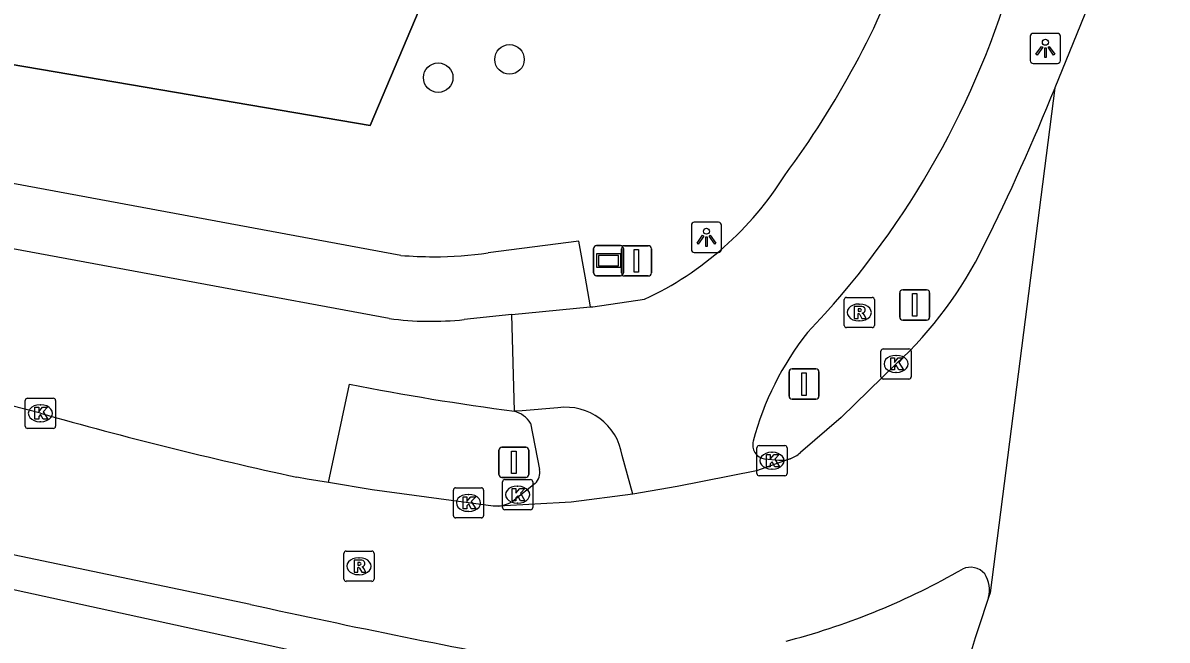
# Model space of a CAD drawing. Extents: x 155018 to 156648, y 383980 to 385733.
# Drawn here: x 155851.64 to 155889.52, y 385119.35 to 385139.79 of the extents above; entities that cross this region are included whole.
import ezdxf

# ---------------------------------------------------------------- set-up
doc = ezdxf.new("R2010")
doc.units = 0
for name, color, linetype in [('IMGEO_Afsluitpaal', 7, 'Continuous'), ('IMGEO_Berm_groen', 7, 'Continuous'), ('IMGEO_Boom', 7, 'Continuous'), ('IMGEO_Fietspad_gesloten', 7, 'Continuous'), ('IMGEO_Fietspad_open', 7, 'Continuous'), ('IMGEO_Groenvoorziening', 7, 'Continuous'), ('IMGEO_Hek', 7, 'Continuous'), ('IMGEO_Kolk', 7, 'Continuous'), ('IMGEO_Lichtpunt', 7, 'Continuous'), ('IMGEO_Rijbaan_lokaal_gesloten', 7, 'Continuous'), ('IMGEO_Rijbaan_regionaal_gesloten', 7, 'Continuous'), ('IMGEO_Rioolput', 7, 'Continuous'), ('IMGEO_Verklikker', 7, 'Continuous'), ('IMGEO_Voetpad_open', 7, 'Continuous')]:
    doc.layers.add(name, color=color, linetype=linetype)

msp = doc.modelspace()

# ---------------------------------------------------------------- linework, layer by layer
at = {"layer": 'IMGEO_Afsluitpaal'}
for p, q in [((155871.452, 385131.512), (155871.452, 385132.312)), ((155871.452, 385132.312), (155871.452, 385131.512)), ((155871.552, 385132.412), (155872.342, 385132.412)), ((155872.342, 385132.412), (155871.552, 385132.412)), ((155872.442, 385132.312), (155872.442, 385131.512)), ((155872.442, 385131.512), (155872.442, 385132.312)), ((155872.342, 385131.412), (155871.552, 385131.412)), ((155871.552, 385131.412), (155872.342, 385131.412)), ((155880.665, 385130.052), (155880.665, 385130.852)), ((155880.665, 385130.852), (155880.665, 385130.052)), ((155880.765, 385130.952), (155881.555, 385130.952)), ((155881.555, 385130.952), (155880.765, 385130.952)), ((155881.655, 385130.852), (155881.655, 385130.052)), ((155881.655, 385130.052), (155881.655, 385130.852)), ((155881.555, 385129.952), (155880.765, 385129.952)), ((155880.765, 385129.952), (155881.555, 385129.952)), ((155877, 385127.432), (155877, 385128.232)), ((155877, 385128.232), (155877, 385127.432)), ((155877.1, 385128.332), (155877.89, 385128.332)), ((155877.89, 385128.332), (155877.1, 385128.332)), ((155877.99, 385128.232), (155877.99, 385127.432)), ((155877.99, 385127.432), (155877.99, 385128.232)), ((155877.89, 385127.332), (155877.1, 385127.332)), ((155877.1, 385127.332), (155877.89, 385127.332)), ((155867.397, 385124.84), (155867.397, 385125.64)), ((155867.397, 385125.64), (155867.397, 385124.84)), ((155867.497, 385125.74), (155868.287, 385125.74)), ((155868.287, 385125.74), (155867.497, 385125.74)), ((155868.387, 385125.64), (155868.387, 385124.84)), ((155868.387, 385124.84), (155868.387, 385125.64)), ((155868.287, 385124.74), (155867.497, 385124.74)), ((155867.497, 385124.74), (155868.287, 385124.74))]:
    msp.add_line(p, q, dxfattribs=at)
for points in [[(155871.872, 385132.287), (155872.022, 385132.287), (155872.022, 385131.537), (155871.872, 385131.537), (155871.872, 385132.287)], [(155881.085, 385130.827), (155881.235, 385130.827), (155881.235, 385130.077), (155881.085, 385130.077), (155881.085, 385130.827)], [(155877.42, 385128.207), (155877.57, 385128.207), (155877.57, 385127.457), (155877.42, 385127.457), (155877.42, 385128.207)], [(155867.817, 385125.615), (155867.967, 385125.615), (155867.967, 385124.865), (155867.817, 385124.865), (155867.817, 385125.615)]]:
    msp.add_lwpolyline(points, dxfattribs=at)
for centre, start, end in [((155871.552, 385132.312), 90, 180), ((155871.552, 385132.312), 90, 180), ((155872.342, 385132.312), 0, 90), ((155872.342, 385132.312), 360, 90), ((155871.552, 385131.512), 180, 270), ((155871.552, 385131.512), 180, 270), ((155872.342, 385131.512), 270, 0), ((155872.342, 385131.512), 270, 0), ((155880.765, 385130.852), 90, 180), ((155880.765, 385130.852), 90, 180), ((155881.555, 385130.852), 0, 90), ((155881.555, 385130.852), 360, 90), ((155880.765, 385130.052), 180, 270), ((155880.765, 385130.052), 180, 270), ((155881.555, 385130.052), 270, 0), ((155881.555, 385130.052), 270, 0), ((155877.1, 385128.232), 90, 180), ((155877.1, 385128.232), 90, 180), ((155877.89, 385128.232), 0, 90), ((155877.89, 385128.232), 360, 90), ((155877.1, 385127.432), 180, 270), ((155877.1, 385127.432), 180, 270), ((155877.89, 385127.432), 270, 0), ((155877.89, 385127.432), 270, 0), ((155867.497, 385125.64), 90, 180), ((155867.497, 385125.64), 90, 180), ((155868.287, 385125.64), 0, 90), ((155868.287, 385125.64), 360, 90), ((155867.497, 385124.84), 180, 270), ((155867.497, 385124.84), 180, 270), ((155868.287, 385124.84), 270, 0), ((155868.287, 385124.84), 270, 0)]:
    msp.add_arc(centre, 0.1, start, end, dxfattribs=at)
at = {"layer": 'IMGEO_Berm_groen'}
msp.add_lwpolyline([(155829.589, 385125.086), (155840.154, 385123.471), (155863.563, 385118.363), (155869.924, 385117.358)], dxfattribs=at)
at = {"layer": 'IMGEO_Boom'}
for centre in [(155867.747, 385138.581), (155865.387, 385137.978)]:
    msp.add_circle(centre, 0.489, dxfattribs=at)
at = {"layer": 'IMGEO_Fietspad_gesloten'}
for points in [[(155867.829, 385130.138), (155870.412, 385130.385), (155870.43, 385130.387)], [(155870.43, 385130.387), (155870.51, 385130.394), (155872.22, 385130.64)], [(155867.909, 385126.931), (155867.829, 385130.138)], [(155869.351, 385127.045), (155868.167, 385126.941), (155867.909, 385126.931)], [(155871.827, 385124.19), (155871.476, 385125.47)], [(155876.189, 385125.355), (155876.668, 385125.312)], [(155876.996, 385125.347), (155877.015, 385125.353), (155877.035, 385125.359)]]:
    msp.add_lwpolyline(points, dxfattribs=at)
for centre, radius, start, end in [((155852.791, 385152.611), 29.973, 323.4503, 340.0121), ((155856.826, 385149.364), 28.727, 316.3505, 343.3403), ((155867.613, 385140.519), 10.9, 295.0026, 328.1205), ((155885.294, 385123.449), 9.801, 141.6094, 165.2733), ((155869.612, 385125.176), 1.887, 8.9539, 97.9561), ((155876.268, 385125.818), 0.469, 164.8717, 260.3112), ((155876.735, 385126.236), 0.926, 265.8306, 286.3511)]:
    msp.add_arc(centre, radius, start, end, dxfattribs=at)
at = {"layer": 'IMGEO_Fietspad_open'}
for points in [[(155863.767, 385130.004), (155833.358, 385135.627), (155809.964, 385141.492)], [(155867.829, 385130.138), (155866.247, 385129.967)], [(155861.755, 385124.567), (155862.453, 385127.826)]]:
    msp.add_lwpolyline(points, dxfattribs=at)
for centre, radius, start, end in [((155865.158, 385140.131), 10.222, 262.1769, 276.1136), ((155879.921, 385217.234), 91.099, 258.94524, 262.42315)]:
    msp.add_arc(centre, radius, start, end, dxfattribs=at)
at = {"layer": 'IMGEO_Groenvoorziening'}
msp.add_lwpolyline([(155791.16, 385152.336), (155792.293, 385151.982), (155816.939, 385144.277), (155863.133, 385136.393), (155877.462, 385170.227), (155880.548, 385177.037), (155883.744, 385183.797), (155887.047, 385190.504), (155890.458, 385197.158), (155893.975, 385203.756), (155895.262, 385206.109), (155915.209, 385240.911), (155921.023, 385249.98), (155925.883, 385257.561), (155937.027, 385273.762)], dxfattribs=at)
at = {"layer": 'IMGEO_Hek'}
for points in [[(155877.462, 385170.227), (155863.133, 385136.393)], [(155863.133, 385136.393), (155816.939, 385144.277), (155792.293, 385151.982)]]:
    msp.add_lwpolyline(points, dxfattribs=at)
at = {"layer": 'IMGEO_Kolk'}
for p, q in [((155880.044, 385128.072), (155880.044, 385128.924)), ((155880.119, 385128.998), (155880.971, 385128.998)), ((155881.045, 385128.924), (155881.045, 385128.072)), ((155880.532, 385128.778), (155880.557, 385128.778)), ((155880.555, 385128.218), (155880.53, 385128.218)), ((155880.971, 385127.998), (155880.119, 385127.998)), ((155851.793, 385127.364), (155852.645, 385127.364)), ((155851.718, 385126.438), (155851.718, 385127.29)), ((155852.206, 385127.144), (155852.231, 385127.144)), ((155852.719, 385127.29), (155852.719, 385126.438)), ((155852.645, 385126.364), (155851.793, 385126.364)), ((155852.229, 385126.584), (155852.204, 385126.584)), ((155875.935, 385124.868), (155875.935, 385125.72)), ((155876.01, 385125.794), (155876.862, 385125.794)), ((155876.423, 385125.574), (155876.448, 385125.574)), ((155876.936, 385125.72), (155876.936, 385124.868)), ((155876.862, 385124.794), (155876.01, 385124.794)), ((155876.446, 385125.014), (155876.421, 385125.014)), ((155865.889, 385123.471), (155865.889, 385124.323)), ((155865.964, 385124.397), (155866.816, 385124.397)), ((155866.89, 385124.323), (155866.89, 385123.471)), ((155867.514, 385123.743), (155867.514, 385124.595)), ((155867.589, 385124.669), (155868.441, 385124.669)), ((155868.002, 385124.449), (155868.027, 385124.449)), ((155868.515, 385124.595), (155868.515, 385123.743)), ((155866.377, 385124.177), (155866.402, 385124.177)), ((155866.4, 385123.617), (155866.375, 385123.617)), ((155868.441, 385123.669), (155867.589, 385123.669)), ((155868.025, 385123.889), (155868, 385123.889)), ((155866.816, 385123.397), (155865.964, 385123.397))]:
    msp.add_line(p, q, dxfattribs=at)
for points in [[(155880.044, 385128.072), (155880.044, 385128.924)], [(155880.119, 385128.998), (155880.971, 385128.998)], [(155881.045, 385128.924), (155881.045, 385128.072)], [(155880.365, 385128.698), (155880.488, 385128.698), (155880.488, 385128.547), (155880.618, 385128.698), (155880.782, 385128.698), (155880.636, 385128.547), (155880.789, 385128.298), (155880.637, 385128.298), (155880.552, 385128.462), (155880.488, 385128.395), (155880.488, 385128.298), (155880.365, 385128.298), (155880.365, 385128.698)], [(155880.971, 385127.998), (155880.119, 385127.998)], [(155851.793, 385127.364), (155852.645, 385127.364)], [(155851.718, 385126.438), (155851.718, 385127.29)], [(155852.039, 385127.064), (155852.162, 385127.064), (155852.162, 385126.913), (155852.292, 385127.064), (155852.456, 385127.064), (155852.31, 385126.913), (155852.463, 385126.664), (155852.311, 385126.664), (155852.226, 385126.828), (155852.162, 385126.761), (155852.162, 385126.664), (155852.039, 385126.664), (155852.039, 385127.064)], [(155852.719, 385127.29), (155852.719, 385126.438)], [(155852.645, 385126.364), (155851.793, 385126.364)], [(155875.935, 385124.868), (155875.935, 385125.72)], [(155876.01, 385125.794), (155876.862, 385125.794)], [(155876.256, 385125.494), (155876.379, 385125.494), (155876.379, 385125.343), (155876.509, 385125.494), (155876.673, 385125.494), (155876.527, 385125.343), (155876.68, 385125.094), (155876.528, 385125.094), (155876.443, 385125.258), (155876.379, 385125.191), (155876.379, 385125.094), (155876.256, 385125.094), (155876.256, 385125.494)], [(155876.936, 385125.72), (155876.936, 385124.868)], [(155876.862, 385124.794), (155876.01, 385124.794)], [(155865.889, 385123.471), (155865.889, 385124.323)], [(155865.964, 385124.397), (155866.816, 385124.397)], [(155866.89, 385124.323), (155866.89, 385123.471)], [(155867.514, 385123.743), (155867.514, 385124.595)], [(155867.589, 385124.669), (155868.441, 385124.669)], [(155867.835, 385124.369), (155867.958, 385124.369), (155867.958, 385124.218), (155868.088, 385124.369), (155868.252, 385124.369), (155868.106, 385124.218), (155868.259, 385123.969), (155868.107, 385123.969), (155868.022, 385124.133), (155867.958, 385124.066), (155867.958, 385123.969), (155867.835, 385123.969), (155867.835, 385124.369)], [(155868.515, 385124.595), (155868.515, 385123.743)], [(155866.21, 385124.097), (155866.333, 385124.097), (155866.333, 385123.946), (155866.463, 385124.097), (155866.627, 385124.097), (155866.481, 385123.946), (155866.634, 385123.697), (155866.482, 385123.697), (155866.397, 385123.861), (155866.333, 385123.794), (155866.333, 385123.697), (155866.21, 385123.697), (155866.21, 385124.097)], [(155868.441, 385123.669), (155867.589, 385123.669)], [(155866.816, 385123.397), (155865.964, 385123.397)]]:
    msp.add_lwpolyline(points, dxfattribs=at)
for centre, start, end in [((155880.121, 385128.922), 91.552, 178.448), ((155880.121, 385128.922), 91.552, 178.448), ((155880.969, 385128.922), 1.552, 88.448), ((155880.969, 385128.922), 1.552, 88.448), ((155880.121, 385128.074), 181.552, 268.448), ((155880.121, 385128.074), 181.552, 268.448), ((155880.969, 385128.074), 271.552, 358.448), ((155880.969, 385128.074), 271.552, 358.448), ((155851.795, 385127.288), 91.552, 178.448), ((155851.795, 385127.288), 91.552, 178.448), ((155852.643, 385127.288), 1.552, 88.448), ((155852.643, 385127.288), 1.552, 88.448), ((155851.795, 385126.44), 181.552, 268.448), ((155851.795, 385126.44), 181.552, 268.448), ((155852.643, 385126.44), 271.552, 358.448), ((155852.643, 385126.44), 271.552, 358.448), ((155876.012, 385125.718), 91.552, 178.448), ((155876.012, 385125.718), 91.552, 178.448), ((155876.86, 385125.718), 1.552, 88.448), ((155876.86, 385125.718), 1.552, 88.448), ((155876.012, 385124.87), 181.552, 268.448), ((155876.012, 385124.87), 181.552, 268.448), ((155876.86, 385124.87), 271.552, 358.448), ((155876.86, 385124.87), 271.552, 358.448), ((155865.966, 385124.321), 91.552, 178.448), ((155865.966, 385124.321), 91.552, 178.448), ((155866.814, 385124.321), 1.552, 88.448), ((155866.814, 385124.321), 1.552, 88.448), ((155867.591, 385124.593), 91.552, 178.448), ((155867.591, 385124.593), 91.552, 178.448), ((155868.439, 385124.593), 1.552, 88.448), ((155868.439, 385124.593), 1.552, 88.448), ((155867.591, 385123.745), 181.552, 268.448), ((155867.591, 385123.745), 181.552, 268.448), ((155868.439, 385123.745), 271.552, 358.448), ((155868.439, 385123.745), 271.552, 358.448), ((155865.966, 385123.473), 181.552, 268.448), ((155865.966, 385123.473), 181.552, 268.448), ((155866.814, 385123.473), 271.552, 358.448), ((155866.814, 385123.473), 271.552, 358.448)]:
    msp.add_arc(centre, 0.0765, start, end, dxfattribs=at)
for centre, major_axis, ratio, start_param, end_param in [((155880.531, 385128.498), (-0.387, 0.002), 0.722429, 4.712389, 7.853982), ((155880.556, 385128.498), (-0.39, 0.002), 0.717154, 1.570796, 4.712389), ((155852.205, 385126.864), (-0.387, 0.002), 0.722429, 4.712389, 7.853982), ((155852.23, 385126.864), (-0.39, 0.002), 0.717154, 1.570796, 4.712389), ((155876.422, 385125.294), (-0.387, 0.002), 0.722429, 4.712389, 7.853982), ((155876.447, 385125.294), (-0.39, 0.002), 0.717154, 1.570796, 4.712389), ((155868.001, 385124.169), (-0.387, 0.002), 0.722429, 4.712389, 7.853982), ((155868.026, 385124.169), (-0.39, 0.002), 0.717154, 1.570796, 4.712389), ((155866.376, 385123.897), (-0.387, 0.002), 0.722429, 4.712389, 7.853982), ((155866.401, 385123.897), (-0.39, 0.002), 0.717154, 1.570796, 4.712389)]:
    msp.add_ellipse(centre, major_axis=major_axis, ratio=ratio, start_param=start_param, end_param=end_param, dxfattribs=at)
at = {"layer": 'IMGEO_Lichtpunt'}
for p, q in [((155884.987, 385139.349), (155884.987, 385138.542)), ((155884.987, 385139.349), (155884.987, 385138.542)), ((155885.889, 385139.444), (155885.081, 385139.444)), ((155885.889, 385139.444), (155885.081, 385139.444)), ((155885.983, 385138.542), (155885.983, 385139.349)), ((155885.983, 385138.542), (155885.983, 385139.349)), ((155885.081, 385138.448), (155885.889, 385138.448)), ((155885.081, 385138.448), (155885.889, 385138.448)), ((155873.767, 385133.094), (155873.767, 385132.287)), ((155873.767, 385133.094), (155873.767, 385132.287)), ((155874.669, 385133.189), (155873.861, 385133.189)), ((155874.669, 385133.189), (155873.861, 385133.189)), ((155874.763, 385132.287), (155874.763, 385133.094)), ((155874.763, 385132.287), (155874.763, 385133.094)), ((155873.861, 385132.193), (155874.669, 385132.193)), ((155873.861, 385132.193), (155874.669, 385132.193))]:
    msp.add_line(p, q, dxfattribs=at)
for points in [[(155885.361, 385139.013), (155885.4, 385138.985), (155885.212, 385138.723), (155885.174, 385138.75), (155885.361, 385139.013)], [(155885.463, 385138.965), (155885.51, 385138.965), (155885.51, 385138.643), (155885.463, 385138.643), (155885.463, 385138.965)], [(155885.573, 385138.985), (155885.611, 385139.012), (155885.798, 385138.75), (155885.759, 385138.722), (155885.573, 385138.985)], [(155874.141, 385132.758), (155874.18, 385132.73), (155873.992, 385132.468), (155873.954, 385132.495), (155874.141, 385132.758)], [(155874.243, 385132.71), (155874.29, 385132.71), (155874.29, 385132.388), (155874.243, 385132.388), (155874.243, 385132.71)], [(155874.353, 385132.73), (155874.391, 385132.757), (155874.578, 385132.495), (155874.539, 385132.467), (155874.353, 385132.73)]]:
    msp.add_lwpolyline(points, dxfattribs=at)
for centre in [(155885.486, 385139.147), (155874.266, 385132.892)]:
    msp.add_circle(centre, 0.0994, dxfattribs=at)
for centre, start, end in [((155885.081, 385139.349), 90, 180), ((155885.081, 385139.349), 90, 180), ((155885.889, 385139.349), 0, 90), ((155885.889, 385139.349), 0, 90), ((155885.081, 385138.542), 180, 270), ((155885.081, 385138.542), 180, 270), ((155885.889, 385138.542), 270, 0), ((155885.889, 385138.542), 270, 360), ((155873.861, 385133.094), 90, 180), ((155873.861, 385133.094), 90, 180), ((155874.669, 385133.094), 0, 90), ((155874.669, 385133.094), 0, 90), ((155873.861, 385132.287), 180, 270), ((155873.861, 385132.287), 180, 270), ((155874.669, 385132.287), 270, 0), ((155874.669, 385132.287), 270, 360)]:
    msp.add_arc(centre, 0.0946, start, end, dxfattribs=at)
at = {"layer": 'IMGEO_Rijbaan_lokaal_gesloten'}
for points in [[(155852.219, 385126.863), (155836.273, 385130.938), (155825.175, 385133.762), (155810.554, 385137.4), (155809.901, 385137.565), (155806.993, 385138.243), (155796.05, 385140.814), (155792.568, 385141.638)], [(155880.545, 385128.498), (155878.729, 385126.722), (155877.375, 385125.561)], [(155877.035, 385125.359), (155875.925, 385124.963), (155873.297, 385124.441), (155871.827, 385124.19)], [(155861.755, 385124.567), (155861.053, 385124.685), (155860.704, 385124.749)], [(155867.38, 385123.791), (155867.209, 385123.788), (155866.39, 385123.897), (155863.203, 385124.325), (155861.755, 385124.567)], [(155871.827, 385124.19), (155869.784, 385123.923), (155867.38, 385123.791)], [(155859.172, 385120.536), (155843.508, 385123.815)], [(155876.906, 385119.32), (155877.03, 385119.353)]]:
    msp.add_lwpolyline(points, dxfattribs=at)
for centre, radius, start, end in [((155817.023, 385165.451), 74.19, 333.558, 337.98742), ((155871.686, 385138.107), 13.069, 312.6742, 334.1828), ((155891.317, 385265.704), 144.241, 254.27285, 257.74684), ((155876.728, 385126.263), 0.954, 288.7556, 312.675), ((155870.998, 385142.095), 23.529, 284.8546, 299.937), ((155883.006, 385121.148), 0.618, 39.9735, 115.4777), ((155882.569, 385120.994), 1.065, 347.4513, 31.1405), ((155920.267, 385396.98), 283.115, 257.53781, 259.63884)]:
    msp.add_arc(centre, radius, start, end, dxfattribs=at)
at = {"layer": 'IMGEO_Rijbaan_regionaal_gesloten'}
for points in [[(155915.164, 385201.137), (155914.631, 385200.419), (155914.209, 385199.743), (155913.146, 385197.803), (155902.75, 385177.494), (155901.543, 385174.765), (155890.959, 385150.331), (155885.804, 385137.644)], [(155885.804, 385137.644), (155883.66, 385120.924), (155883.608, 385120.763)]]:
    msp.add_lwpolyline(points, dxfattribs=at)
for centre, radius, start, end in [((156056.324, 385062.585), 174.461, 158.92247, 163.26456), ((156084.207, 385053.649), 211.528, 161.50138, 164.54649)]:
    msp.add_arc(centre, radius, start, end, dxfattribs=at)
at = {"layer": 'IMGEO_Rioolput'}
for p, q in [((155878.824, 385129.776), (155878.824, 385130.628)), ((155878.899, 385130.702), (155879.751, 385130.702)), ((155879.312, 385130.482), (155879.337, 385130.482)), ((155879.825, 385130.628), (155879.825, 385129.776)), ((155879.751, 385129.702), (155878.899, 385129.702)), ((155879.335, 385129.922), (155879.31, 385129.922)), ((155862.264, 385121.374), (155862.264, 385122.226)), ((155862.339, 385122.3), (155863.191, 385122.3)), ((155862.752, 385122.08), (155862.777, 385122.08)), ((155863.265, 385122.226), (155863.265, 385121.374)), ((155863.191, 385121.3), (155862.339, 385121.3)), ((155862.775, 385121.52), (155862.75, 385121.52))]:
    msp.add_line(p, q, dxfattribs=at)
for points in [[(155878.824, 385129.776), (155878.824, 385130.628)], [(155878.899, 385130.702), (155879.751, 385130.702)], [(155879.413, 385130.4), (155879.161, 385130.402), (155879.161, 385130.002)], [(155879.825, 385130.628), (155879.825, 385129.776)], [(155879.161, 385130.002), (155879.285, 385130.002), (155879.285, 385130.164), (155879.296, 385130.164)], [(155879.339, 385130.321), (155879.285, 385130.321), (155879.285, 385130.24)], [(155879.285, 385130.24), (155879.337, 385130.24)], [(155879.343, 385130.135), (155879.414, 385130.002), (155879.554, 385130.002), (155879.489, 385130.128)], [(155879.751, 385129.702), (155878.899, 385129.702)], [(155862.264, 385121.374), (155862.264, 385122.226)], [(155862.339, 385122.3), (155863.191, 385122.3)], [(155863.265, 385122.226), (155863.265, 385121.374)], [(155862.853, 385121.998), (155862.601, 385122), (155862.601, 385121.6)], [(155862.601, 385121.6), (155862.725, 385121.6), (155862.725, 385121.762), (155862.736, 385121.762)], [(155862.779, 385121.919), (155862.725, 385121.919), (155862.725, 385121.838)], [(155862.725, 385121.838), (155862.777, 385121.838)], [(155862.783, 385121.733), (155862.854, 385121.6), (155862.994, 385121.6), (155862.929, 385121.726)], [(155863.191, 385121.3), (155862.339, 385121.3)]]:
    msp.add_lwpolyline(points, dxfattribs=at)
for centre, radius, start, end in [((155878.901, 385130.626), 0.0765, 91.552, 178.448), ((155878.901, 385130.626), 0.0765, 91.552, 178.448), ((155879.412, 385130.29), 0.109, 350.3612, 89.416), ((155879.749, 385130.626), 0.0765, 1.552, 88.448), ((155879.749, 385130.626), 0.0765, 1.552, 88.448), ((155879.295, 385130.111), 0.0533, 26.0293, 88.6989), ((155879.321, 385130.429), 0.19, 274.7715, 282.9687), ((155879.345, 385130.225), 0.0964, 77.0061, 93.1865), ((155879.359, 385130.282), 0.0378, 276.6634, 79.6772), ((155879.41, 385130.29), 0.112, 277.5842, 350.9817), ((155879.394, 385130.075), 0.108, 29.5134, 73.7905), ((155878.901, 385129.778), 0.0765, 181.552, 268.448), ((155878.901, 385129.778), 0.0765, 181.552, 268.448), ((155879.749, 385129.778), 0.0765, 271.552, 358.448), ((155879.749, 385129.778), 0.0765, 271.552, 358.448), ((155862.341, 385122.224), 0.0765, 91.552, 178.448), ((155862.341, 385122.224), 0.0765, 91.552, 178.448), ((155863.189, 385122.224), 0.0765, 1.552, 88.448), ((155863.189, 385122.224), 0.0765, 1.552, 88.448), ((155862.735, 385121.709), 0.0533, 26.0293, 88.6989), ((155862.761, 385122.027), 0.19, 274.7715, 282.9687), ((155862.785, 385121.823), 0.0964, 77.0061, 93.1865), ((155862.799, 385121.88), 0.0378, 276.6634, 79.6772), ((155862.852, 385121.888), 0.109, 350.3612, 89.416), ((155862.85, 385121.888), 0.112, 277.5842, 350.9817), ((155862.834, 385121.673), 0.108, 29.5134, 73.7905), ((155862.341, 385121.376), 0.0765, 181.552, 268.448), ((155862.341, 385121.376), 0.0765, 181.552, 268.448), ((155863.189, 385121.376), 0.0765, 271.552, 358.448), ((155863.189, 385121.376), 0.0765, 271.552, 358.448)]:
    msp.add_arc(centre, radius, start, end, dxfattribs=at)
for centre, major_axis, ratio, start_param, end_param in [((155879.311, 385130.202), (-0.387, 0.002), 0.722429, 4.712389, 7.853982), ((155879.336, 385130.202), (-0.39, 0.002), 0.717154, 1.570796, 4.712389), ((155862.751, 385121.8), (-0.387, 0.002), 0.722429, 4.712389, 7.853982), ((155862.776, 385121.8), (-0.39, 0.002), 0.717154, 1.570796, 4.712389)]:
    msp.add_ellipse(centre, major_axis=major_axis, ratio=ratio, start_param=start_param, end_param=end_param, dxfattribs=at)
at = {"layer": 'IMGEO_Verklikker'}
for p, q in [((155870.532, 385131.518), (155870.532, 385132.318)), ((155870.532, 385132.318), (155870.532, 385131.518)), ((155870.632, 385132.418), (155871.422, 385132.418)), ((155871.422, 385132.418), (155870.632, 385132.418)), ((155871.522, 385132.318), (155871.522, 385131.518)), ((155871.522, 385131.518), (155871.522, 385132.318)), ((155871.422, 385131.418), (155870.632, 385131.418)), ((155870.632, 385131.418), (155871.422, 385131.418))]:
    msp.add_line(p, q, dxfattribs=at)
for points in [[(155870.633, 385132.15), (155871.421, 385132.15), (155871.421, 385131.686), (155870.633, 385131.686), (155870.633, 385132.15)], [(155870.698, 385132.085), (155870.698, 385131.751), (155871.356, 385131.751), (155871.356, 385132.085), (155870.698, 385132.085)]]:
    msp.add_lwpolyline(points, dxfattribs=at)
for centre, start, end in [((155870.632, 385132.318), 90, 180), ((155870.632, 385132.318), 90, 180), ((155871.422, 385132.318), 0, 90), ((155871.422, 385132.318), 360, 90), ((155870.632, 385131.518), 180, 270), ((155870.632, 385131.518), 180, 270), ((155871.422, 385131.518), 270, 0), ((155871.422, 385131.518), 270, 0)]:
    msp.add_arc(centre, 0.1, start, end, dxfattribs=at)
at = {"layer": 'IMGEO_Voetpad_open'}
for points in [[(155864.151, 385132.093), (155833.875, 385137.701), (155817.5, 385141.774), (155790.654, 385150.718)], [(155870.43, 385130.387), (155870.249, 385131.409), (155870.047, 385132.558), (155867.044, 385132.172)], [(155868.447, 385126.536), (155868.74, 385125)], [(155868.599, 385124.538), (155867.9, 385123.987)]]:
    msp.add_lwpolyline(points, dxfattribs=at)
for centre, radius, start, end in [((155865.265, 385145.54), 13.493, 265.2663, 269.8917), ((155865.248, 385145.013), 12.966, 269.9608, 277.9623), ((155867.675, 385126.048), 0.913, 32.2845, 75.1432), ((155868.245, 385124.899), 0.505, 314.4677, 11.5884), ((155867.271, 385124.867), 1.082, 275.7689, 305.5363)]:
    msp.add_arc(centre, radius, start, end, dxfattribs=at)

doc.saveas('drawing.dxf')
